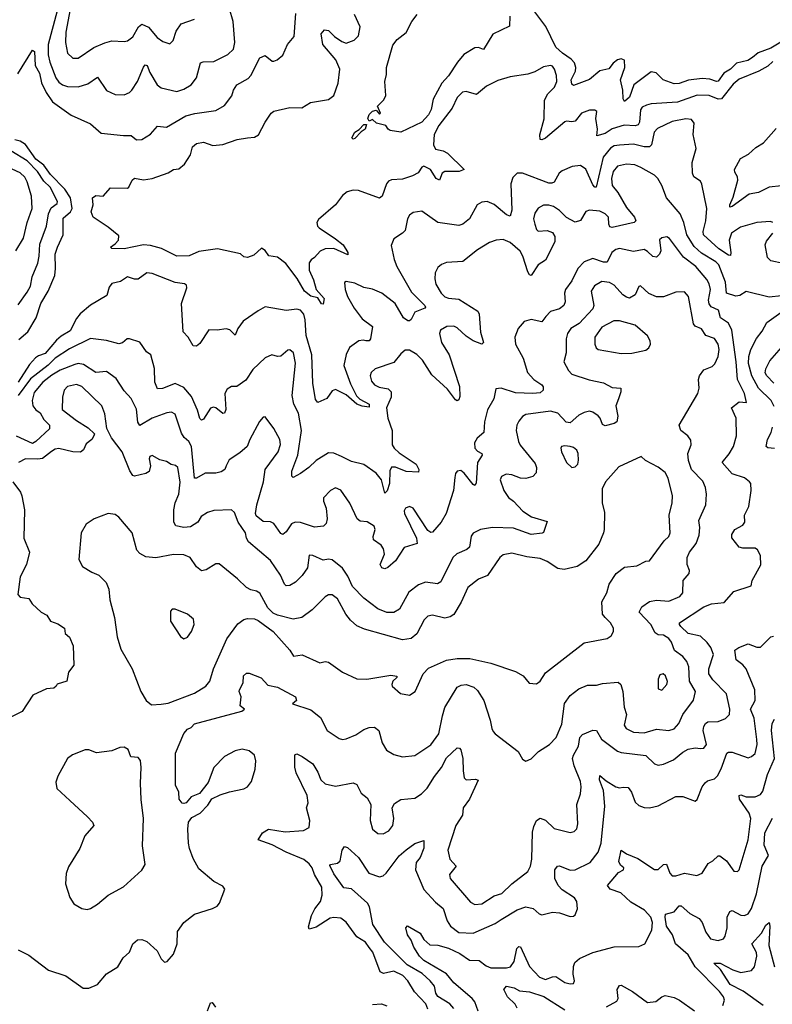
# Model space of a CAD drawing. Extents: x 1771496 to 1971148, y 471553 to 643630.
# Tile 331 of 656: x 1828773 to 1833043, y 572102 to 577685. Entities that reach past the tile are written whole.
import ezdxf

# ---------------------------------------------------------------- set-up
doc = ezdxf.new("R2010")
doc.units = 0

msp = doc.modelspace()

# ---------------------------------------------------------------- linework, layer by layer
at = {"layer": '0CON10XD'}
for points in [[(1828762.7, 577377.3), (1828845, 577512.5), (1828857.1, 577505), (1828861.1, 577425), (1828885, 577381.2), (1828896.7, 577326.7), (1828922.9, 577272.9), (1828959.1, 577219.1), (1829065, 577143.8), (1829175, 577095.6), (1829235, 577042), (1829362, 577028), (1829405, 577029.2), (1829435, 577003.3), (1829465, 577005.6), (1829515, 577035.6), (1829555, 577082), (1829605, 577076.5), (1829715, 577139.1), (1829766.1, 577153.9), (1829885, 577170), (1829935, 577199.2), (1829976.4, 577253.6), (1829986, 577285), (1830004.3, 577315), (1830068.1, 577351.9), (1830085, 577369.2), (1830135, 577468), (1830165, 577482), (1830205, 577449.2), (1830215, 577449.2), (1830233.2, 577456.8), (1830265.5, 577484.5), (1830292.5, 577545), (1830330.3, 577589.7), (1830339.1, 577720.9)], [(1828985.7, 577735), (1828935.2, 577544.8), (1828934.5, 577485), (1828943.3, 577445), (1828978.4, 577355), (1828995, 577330.8), (1829015, 577316.7), (1829045, 577307.2), (1829105, 577304.6), (1829159.4, 577320.6), (1829215, 577359.4), (1829265, 577283.1), (1829315, 577260.6), (1829365, 577258.9), (1829395, 577271.5), (1829409.5, 577285), (1829442, 577335), (1829475, 577415.8), (1829485, 577428.6), (1829495.3, 577425.3), (1829512, 577385), (1829553.3, 577315), (1829575, 577298.1), (1829665, 577278.2), (1829705, 577291.2), (1829745, 577316.5), (1829775.5, 577355), (1829798.7, 577441.3), (1829813.3, 577446.7), (1829875, 577447.3), (1829953.1, 577486.9), (1829985, 577518.8), (1829993.3, 577555), (1829983.5, 577675), (1829962.9, 577747.1)], [(1829059.2, 577745), (1829035.3, 577615), (1829033.3, 577555), (1829044.5, 577495), (1829075, 577466.7), (1829105, 577467.5), (1829193.4, 577526.6), (1829255, 577554.6), (1829295, 577564.6), (1829365, 577560.6), (1829385, 577565.6), (1829415, 577587.5), (1829447.1, 577645), (1829465, 577660), (1829503.3, 577643.3), (1829552.5, 577585), (1829585, 577561.9), (1829625, 577548), (1829643.2, 577566.8), (1829660.2, 577619.8), (1829688.3, 577661.7), (1829765, 577687.5)], [(1833091.8, 577558.2), (1833035, 577523.4), (1832962.5, 577497.5), (1832929.7, 577470.3), (1832903, 577453), (1832840.4, 577439.6), (1832805, 577404.1), (1832768.5, 577381.5), (1832735, 577337.1), (1832725.2, 577334.8), (1832688.6, 577348.6), (1832645, 577351.2), (1832566.8, 577343.2), (1832515, 577324.2), (1832485, 577322.4), (1832424.4, 577345), (1832384.6, 577384.6), (1832355, 577389.5), (1832256.2, 577315), (1832231.8, 577245), (1832205, 577220.8), (1832196.4, 577236.4), (1832194.2, 577285), (1832181.3, 577345), (1832206.4, 577415), (1832204, 577455), (1832185, 577463.1), (1832165, 577456.7), (1832140.7, 577439.3), (1832115, 577406.5), (1832065, 577394.6), (1832005, 577346.2), (1831915, 577311.9), (1831905, 577320), (1831900.6, 577345), (1831926.6, 577393.4), (1831928.5, 577415), (1831920, 577440), (1831901.4, 577461.4), (1831852.1, 577495), (1831815, 577529.6), (1831757, 577647), (1831695, 577730)], [(1833045, 577447.5), (1833018.1, 577421.9), (1832966.6, 577393.4), (1832855, 577348.5), (1832820.8, 577319.2), (1832754.2, 577235.8), (1832735, 577234.7), (1832685, 577255.3), (1832616.9, 577256.9), (1832505, 577217.1), (1832355, 577207.7), (1832328.8, 577201.2), (1832305, 577188.5), (1832295.8, 577174.2), (1832289.8, 577105), (1832281.7, 577088.3), (1832265, 577083.3), (1832202.2, 577087.8), (1832135, 577066.3), (1832095, 577040.6), (1832047.5, 577027.5), (1832050.3, 577065), (1832042.1, 577125), (1832046.9, 577165), (1832035, 577172.9), (1832005, 577172.5), (1831960, 577155), (1831925, 577110.6), (1831905, 577106.5), (1831875, 577110.6), (1831865, 577105.7), (1831755, 577012.9), (1831735, 577004), (1831726.1, 577006.1), (1831723.2, 577033.2), (1831747.6, 577122.4), (1831750.4, 577229.6), (1831770, 577265), (1831807.3, 577302.7), (1831820.3, 577335), (1831818.3, 577368.3), (1831807.1, 577405), (1831795, 577422.5), (1831785, 577425.6), (1831745, 577418.1), (1831695, 577390), (1831655, 577375.7), (1831555, 577360.5), (1831485, 577340), (1831421.9, 577308.1), (1831365, 577260.6), (1831305, 577277.7), (1831285, 577274.5), (1831255, 577243.3), (1831225.7, 577184.3), (1831150.8, 577085), (1831123.9, 577035), (1831119.7, 576975), (1831131.9, 576951.9), (1831175, 576941.8), (1831199, 576929), (1831293.8, 576835), (1831265.7, 576824.3), (1831185, 576824.6), (1831170.4, 576815), (1831155, 576775.7), (1831135, 576785.6), (1831104.4, 576835), (1831065, 576854.3), (1831055, 576849.2), (1831032.7, 576817.3), (1831000.9, 576799.1), (1830945, 576780.8), (1830883.1, 576776.9), (1830865, 576769.4), (1830853.5, 576755), (1830830, 576685), (1830815, 576672.5), (1830695.9, 576715.9), (1830665, 576718), (1830631.2, 576708.8), (1830605, 576687.5), (1830565, 576635.4), (1830467.9, 576552.1), (1830459.2, 576535), (1830462.5, 576515), (1830471.2, 576505), (1830565, 576442.3), (1830607.9, 576407.9), (1830634, 576365), (1830635, 576351.2), (1830555, 576386.9), (1830505, 576386.5), (1830478, 576372), (1830445, 576335.8), (1830425.8, 576324.2), (1830414.3, 576305.7), (1830415.6, 576265), (1830439.8, 576209.8), (1830454.4, 576155), (1830499.6, 576105), (1830495, 576072.5), (1830485, 576073.3), (1830465, 576108), (1830425, 576116.9), (1830389.1, 576145), (1830346.7, 576216.7), (1830282.4, 576302.4), (1830235, 576339.4), (1830185.6, 576345.6), (1830165, 576376.2), (1830145, 576390), (1830100.5, 576349.5), (1830065, 576336), (1830045, 576341.2), (1830025, 576357.8), (1829895, 576385.3), (1829789.5, 576370.5), (1829735, 576345.6), (1829664.4, 576344.4), (1829577, 576387), (1829515, 576405.6), (1829475, 576407.8), (1829365, 576386), (1829295, 576387.5), (1829287.5, 576395), (1829315, 576413.3), (1829333.3, 576435), (1829335, 576460), (1829275, 576508.8), (1829188.8, 576565), (1829177.5, 576595), (1829190, 576635), (1829186.7, 576675), (1829205, 576687.5), (1829246.1, 576683.9), (1829287.5, 576732.5), (1829385, 576730), (1829392.5, 576735), (1829410, 576775), (1829424.2, 576785.8), (1829475, 576777.5), (1829524.4, 576785.6), (1829615, 576816), (1829645, 576835.7), (1829675, 576840), (1829708, 576865), (1829741.7, 576918.3), (1829753.3, 576965), (1829776.8, 576983.2), (1829815, 576991.4), (1829868.8, 576971.2), (1829925, 576978.1), (1830006.6, 577006.6), (1830064.5, 577015.5), (1830105, 577019.2), (1830128, 577032), (1830164.6, 577105), (1830198.6, 577155), (1830215, 577167.1), (1830305, 577187.1), (1830373.7, 577186.3), (1830423.6, 577216.4), (1830525, 577232.3), (1830555.5, 577255), (1830579.6, 577325), (1830589.6, 577405), (1830567.1, 577457.1), (1830492.1, 577545), (1830482.9, 577605), (1830502.3, 577627.7), (1830523.9, 577623.9), (1830559.2, 577589.2), (1830600.6, 577560.6), (1830625, 577551.5), (1830670.5, 577569.5), (1830695, 577594.3), (1830704.5, 577645), (1830672.5, 577715)], [(1831553.2, 577705), (1831552.1, 577647.9), (1831457.4, 577602.6), (1831405, 577516), (1831375, 577527.3), (1831355, 577526.5), (1831292.3, 577487.7), (1831255.8, 577444.2), (1831205, 577367.1), (1831167.5, 577325), (1831118.1, 577235), (1831107.8, 577175), (1831092.9, 577145), (1831055, 577104.4), (1830975, 577066), (1830935, 577046.7), (1830875, 577057.5), (1830863.6, 577063.6), (1830850, 577085), (1830797.5, 577097.5), (1830775, 577120), (1830755, 577110), (1830747.5, 577125), (1830755, 577147.5), (1830775, 577166.2), (1830795, 577172.5), (1830815, 577150), (1830820, 577155), (1830802.5, 577195), (1830839.3, 577230.7), (1830850, 577255), (1830843.8, 577335), (1830853.8, 577375), (1830854, 577415), (1830888.9, 577541.1), (1830915, 577572), (1830965, 577613.3), (1830998, 577675), (1831028, 577715)], [(1833045.5, 576535.5), (1833031.7, 576541.7), (1832955, 576534.6), (1832861.5, 576508.5), (1832811.9, 576475), (1832798.8, 576435), (1832808.3, 576365), (1832805, 576348.6), (1832795, 576349.2), (1832739.1, 576385), (1832652.8, 576465), (1832650.9, 576485), (1832666.2, 576543.8), (1832670.8, 576615), (1832643, 576753), (1832635, 576768.8), (1832596.7, 576795), (1832589.2, 576815), (1832587.8, 576875), (1832611.1, 576955), (1832593.3, 577035), (1832598.9, 577098.9), (1832585, 577119.2), (1832553, 577123), (1832475, 577107), (1832391.1, 577068.9), (1832372.5, 577047.5), (1832358.2, 576975), (1832345.2, 576964.8), (1832315, 576964.7), (1832255, 576979.6), (1832175, 576974.1), (1832145, 576969.1), (1832125, 576957.3), (1832082.6, 576905), (1832044.2, 576735.8), (1832035, 576735.6), (1832025, 576748.2), (1831985, 576837.3), (1831955, 576858.1), (1831906.4, 576853.6), (1831851.4, 576828.6), (1831834.3, 576815), (1831805, 576764.2), (1831792.6, 576757.4), (1831775, 576757.3), (1831625, 576815.6), (1831595, 576814), (1831570.3, 576789.7), (1831558.9, 576755), (1831564.5, 576605), (1831555, 576572), (1831535, 576579.5), (1831465, 576637.5), (1831425, 576654.4), (1831395, 576650.6), (1831367.5, 576635), (1831324.2, 576555), (1831286, 576525), (1831265, 576518.1), (1831145, 576535.8), (1831055, 576599.2), (1831005, 576591.4), (1830985, 576575.8), (1830973.3, 576555), (1830959.4, 576490.6), (1830945, 576474.3), (1830895, 576442), (1830880, 576405), (1830896.5, 576325), (1830912.7, 576285), (1830995, 576140.5), (1831072, 576065), (1831075.8, 576055), (1831071.2, 576048.8), (1831015, 576026.7), (1830994.2, 575985), (1830985, 575977.1), (1830975, 575977.8), (1830951.1, 575995), (1830903.3, 576075), (1830827.3, 576135), (1830775, 576157), (1830725, 576166.7), (1830675, 576191.5), (1830625, 576200), (1830616, 576194), (1830619.5, 576155), (1830632.7, 576115), (1830669.8, 576049.8), (1830715, 575989.2), (1830774.2, 575945), (1830762.3, 575875), (1830755, 575864.5), (1830736.6, 575863.4), (1830721.7, 575868.3), (1830697.5, 575865), (1830643.6, 575826.4), (1830625, 575787.5), (1830611.8, 575725), (1830649.7, 575619.7), (1830683, 575553), (1830703.2, 575533.2), (1830755, 575505.6), (1830755, 575488.8), (1830715, 575493.5), (1830685, 575504.3), (1830625, 575557.9), (1830565, 575587.5), (1830545, 575580.8), (1830515, 575537.1), (1830465, 575514), (1830451.9, 575531.9), (1830435.3, 575625), (1830430.2, 575785), (1830398.4, 575895), (1830392.6, 575982.6), (1830384.8, 576014.8), (1830365, 576037.5), (1830345, 576044.4), (1830285, 576035.6), (1830165, 576056.9), (1830126, 576035), (1830040, 575975), (1830010.9, 575935), (1829995, 575896.7), (1829965, 575925.7), (1829945, 575932.9), (1829894, 575924), (1829845, 575926.7), (1829795, 575848.8), (1829775, 575833.8), (1829756.1, 575836.1), (1829728.6, 575885), (1829700, 575915), (1829691.1, 576075), (1829720.6, 576165), (1829720, 576180), (1829707.8, 576187.8), (1829654.7, 576194.7), (1829525, 576246.7), (1829495, 576250), (1829445, 576214.4), (1829425, 576214.4), (1829385, 576227.1), (1829345, 576200), (1829295, 576189.2), (1829281.2, 576168.8), (1829268.1, 576121.9), (1829175, 576067.3), (1829115, 576017.2), (1829095, 575991.2), (1829058.7, 575921.3), (1829008.8, 575891.2), (1828982.3, 575867.7), (1828917.9, 575792.1), (1828880, 575780), (1828862.3, 575767.7), (1828829.4, 575730.6), (1828765, 575630)], [(1830665, 577007.5), (1830657.5, 577015), (1830675, 577047.5), (1830698.3, 577061.7), (1830725, 577090), (1830740, 577090), (1830732.5, 577065), (1830710, 577050), (1830675, 577011.2), (1830665, 577007.5)], [(1833095, 576743.3), (1833024.6, 576735.4), (1832965, 576704.5), (1832912, 576695), (1832815, 576625.6), (1832802.1, 576622.1), (1832800.9, 576635), (1832821.5, 576678.5), (1832846.2, 576775), (1832845.5, 576795), (1832829.8, 576819.8), (1832827.5, 576835), (1832861.5, 576898.5), (1832907.1, 576922.9), (1832949, 576961), (1832992.3, 576987.7), (1833065, 577067.8)], [(1828768.6, 575871.4), (1828819.4, 575915), (1828866.7, 575995), (1828893.3, 576075), (1828934.6, 576145), (1828972.1, 576235), (1828976.7, 576275), (1828973.8, 576355), (1828986.7, 576395), (1829018.6, 576465), (1829020.1, 576559.9), (1829060.8, 576595), (1829071, 576615), (1829060.8, 576675), (1829029.6, 576725), (1828947.8, 576807.8), (1828909.8, 576859.8), (1828864.2, 576895), (1828805, 576977.6), (1828775, 576997), (1828745, 577004.8)], [(1828765, 576068.5), (1828815, 576139.5), (1828833.6, 576175), (1828843.5, 576226.5), (1828875, 576304), (1828883.9, 576343.9), (1828888, 576412), (1828924.1, 576515), (1828935.8, 576584.2), (1828951, 576619), (1828985, 576643.8), (1828987.7, 576655), (1828945, 576735.3), (1828909, 576769), (1828873.4, 576825), (1828815, 576883.9), (1828722.4, 576942.4)], [(1828751.6, 576375), (1828794.4, 576445.6), (1828815.6, 576535), (1828843.9, 576615), (1828839.5, 576685), (1828815.9, 576765.9), (1828802.1, 576792.1), (1828775, 576817), (1828705, 576849.4)], [(1833095, 576119.2), (1833025, 576111.9), (1832895, 576143.3), (1832858.3, 576121.7), (1832835, 576117.7), (1832783.3, 576135), (1832777.1, 576197.1), (1832738.9, 576295), (1832721.8, 576311.8), (1832641.1, 576361.1), (1832599.4, 576399.4), (1832557.6, 576465), (1832541.2, 576535), (1832520.4, 576585), (1832442.5, 576675), (1832416.2, 576745), (1832393.8, 576783.8), (1832375, 576802.9), (1832296.5, 576846.5), (1832262.3, 576862.3), (1832215, 576865.3), (1832165, 576855.3), (1832140.6, 576825), (1832129.8, 576785), (1832135, 576745.7), (1832166, 576705), (1832215, 576620), (1832260.4, 576565), (1832268.9, 576545), (1832258.8, 576535), (1832135, 576507.3), (1832120.4, 576510.4), (1832115.4, 576525)], [(1832115.4, 576525), (1832112.5, 576565), (1832095, 576583.5), (1832065, 576599.5), (1832005.8, 576604.2), (1831985, 576598), (1831953.6, 576546.4), (1831925, 576537.8), (1831875, 576564.4), (1831835, 576603.9), (1831801.1, 576625), (1831775, 576633.6), (1831745, 576633.1), (1831715, 576616.4), (1831695, 576588.1), (1831688.4, 576555), (1831694.8, 576524.8), (1831705.4, 576495.4), (1831715, 576486.9), (1831765, 576490), (1831795, 576477.5), (1831808.9, 576455), (1831809.5, 576425), (1831755, 576320.8), (1831714, 576296), (1831675, 576234.2), (1831665, 576237.5), (1831655, 576256), (1831626.8, 576345), (1831611.7, 576371.7), (1831555, 576421.4), (1831515, 576438.9), (1831475.2, 576434.8), (1831438.4, 576421.6), (1831370.5, 576379.5), (1831286.1, 576313.9), (1831195, 576308.6), (1831166.7, 576296.7), (1831145, 576280), (1831130.2, 576249.8), (1831127.3, 576215), (1831134.6, 576185), (1831163.1, 576135), (1831185, 576114.2), (1831205, 576106.5), (1831265, 576100.4), (1831372.1, 576032.1), (1831380, 576015), (1831387, 575913), (1831404.2, 575855), (1831394.1, 575845.9), (1831345, 575864.7), (1831305, 575890.8), (1831255, 575937.3), (1831235, 575947), (1831196.2, 575945), (1831160, 575925), (1831154.6, 575905), (1831165.9, 575855), (1831209.8, 575785), (1831268.8, 575605), (1831270.7, 575549.3), (1831265, 575530), (1831255.7, 575524.3), (1831245, 575530), (1831200, 575590), (1831110.9, 575670.9), (1831058.6, 575755), (1831025, 575786.9), (1830985, 575812.1), (1830959.1, 575810.9), (1830935, 575790.8), (1830895, 575740.5), (1830789.2, 575705), (1830766.9, 575685), (1830760.5, 575665), (1830768.1, 575635), (1830785.4, 575615.4), (1830812.3, 575602.3), (1830862.4, 575592.4), (1830880, 575575), (1830880.9, 575545), (1830854, 575485), (1830861.1, 575425), (1830885.2, 575355), (1830885.8, 575275), (1830896.5, 575255), (1830925, 575228.4), (1831023.1, 575165), (1831037.5, 575135), (1831035, 575120), (1830965, 575122.9), (1830905, 575147.3), (1830882.7, 575147.3), (1830873.3, 575126.7), (1830870, 575055), (1830857.3, 575012.7), (1830845, 575001.2), (1830824.7, 575075), (1830795, 575114.5), (1830725, 575162.5), (1830655, 575180), (1830597.7, 575207.7), (1830555, 575227.3), (1830525, 575228.9), (1830455, 575185.6), (1830413.3, 575145), (1830365, 575111.8), (1830325, 575088.8), (1830316, 575096), (1830317.3, 575125), (1830351.5, 575215), (1830371.9, 575355), (1830354.6, 575454.6), (1830328.2, 575505), (1830318.2, 575555), (1830337.9, 575737.9), (1830325.4, 575795.4), (1830305, 575814), (1830295, 575812), (1830255, 575778), (1830235, 575775.8), (1830204.1, 575784.1), (1830165, 575768.6), (1830095, 575701.4), (1830055, 575640.5), (1830005, 575605.6), (1829975, 575605.7), (1829950.3, 575589.7), (1829937.5, 575565), (1829943.1, 575475), (1829935, 575453.8), (1829925, 575452), (1829886.2, 575483.8), (1829872.7, 575487.3), (1829855, 575481.4), (1829815, 575420), (1829805, 575414), (1829795, 575424), (1829781.7, 575471.7), (1829747.7, 575547.7), (1829705, 575599.5), (1829655, 575621.5), (1829582.9, 575592.9), (1829555, 575592), (1829539.1, 575629.1), (1829536.9, 575706.9), (1829516, 575785), (1829492.1, 575802.1), (1829455, 575856.2), (1829395, 575876.2), (1829383.3, 575875), (1829356.8, 575853.2), (1829335, 575847.5), (1829265, 575865.6), (1829175, 575876.7), (1829055, 575818.7), (1828975, 575765.2), (1828935, 575725.6), (1828835, 575648.1), (1828764.8, 575555)], [(1831225, 573527.9), (1831255, 573555.6), (1831268, 573555), (1831275.6, 573545), (1831287.3, 573495), (1831287.9, 573425), (1831295, 573386.2), (1831305, 573374.2), (1831359.2, 573379.2), (1831373, 573373), (1831324.5, 573265), (1831288.6, 573215), (1831284.4, 573175), (1831246.7, 573115), (1831202.1, 572975), (1831213.8, 572925), (1831248.6, 572885), (1831212, 572838), (1831214.4, 572815), (1831330.1, 572680.1), (1831355, 572667.7), (1831395, 572671.6), (1831465, 572716), (1831509, 572731), (1831565, 572784.6), (1831655, 572854.4), (1831670.4, 572885), (1831678, 572925), (1831682.6, 573077.4), (1831689.1, 573110.9), (1831704.5, 573145), (1831725, 573156.5), (1831755.4, 573145.4), (1831805, 573098.9), (1831895, 573076.9), (1831918.3, 573081.7), (1831933.1, 573096.9), (1831939.1, 573125), (1831934.5, 573235), (1831955.3, 573294.7), (1831959.1, 573335), (1831954.8, 573365), (1831918.6, 573455), (1831908.9, 573495), (1831913.9, 573515), (1831943.4, 573565), (1831950.4, 573615), (1831965, 573631.1), (1832025, 573656.5), (1832044.5, 573654.5), (1832074.4, 573604.4), (1832165, 573536.8), (1832185, 573529.7), (1832325, 573513.3), (1832375, 573465.6), (1832395, 573457.5), (1832425, 573463.2), (1832482.6, 573487.4), (1832535, 573531.8), (1832565, 573547.9), (1832605, 573555.6), (1832635, 573553.1), (1832655, 573554.3), (1832669.4, 573575), (1832651.2, 573655), (1832653.4, 573676.6), (1832663.1, 573695), (1832676.4, 573703.6), (1832735, 573704.7), (1832777.4, 573722.6), (1832799.5, 573745), (1832802.1, 573775), (1832781.9, 573861.9), (1832705, 573941.5), (1832683.4, 573975), (1832682.7, 574005), (1832708.7, 574085), (1832694.6, 574125), (1832673.9, 574153.9), (1832635, 574189.6), (1832565, 574203.8), (1832522.9, 574245), (1832515.5, 574255), (1832516.7, 574265), (1832655, 574355.4), (1832697.1, 574372.9), (1832768.9, 574381.1), (1832825, 574442.9), (1832923.3, 574475), (1832928, 574505), (1832976.8, 574593.2), (1832975.5, 574644.5), (1832968.8, 574661.2), (1832959.1, 574679.1), (1832945, 574688.5), (1832875, 574688.5), (1832855, 574693.6), (1832813.5, 574746.5), (1832813.5, 574765), (1832830, 574795), (1832875, 574819.5), (1832886.5, 574835), (1832884.3, 574875), (1832910, 574925), (1832921.9, 575015), (1832920, 575055), (1832913.3, 575065), (1832885, 575087.5), (1832815, 575109.1), (1832758.1, 575175), (1832797.1, 575222.9), (1832821.8, 575265), (1832839.1, 575325), (1832837.9, 575425), (1832812, 575485), (1832855, 575517.5), (1832895.7, 575515), (1832885, 575566.2), (1832844.8, 575644.8), (1832837.9, 575745), (1832812.2, 575925), (1832793.6, 575963.6), (1832748.8, 575995), (1832737.3, 576037.3), (1832696.5, 576056.5), (1832683.5, 576073.5), (1832680, 576095), (1832691.7, 576155), (1832685, 576187.5), (1832672.1, 576212.1), (1832609.6, 576285), (1832538.5, 576338.5), (1832460, 576445), (1832445, 576454.3), (1832415, 576448.1), (1832402.5, 576437.5), (1832409.6, 576375), (1832403.1, 576355), (1832385, 576339.4), (1832365, 576342.2), (1832335, 576371.5), (1832315, 576381.5), (1832255, 576371.5), (1832175, 576387.9), (1832155, 576382.7), (1832131.8, 576365), (1832105, 576310.5), (1832085, 576310.3), (1832025, 576331.5), (1831975, 576312.2), (1831938.5, 576275), (1831905.5, 576205), (1831869.5, 576155), (1831864.5, 576135), (1831866.7, 576085), (1831860.6, 576065), (1831835, 576045.5), (1831785, 576030.9), (1831758.2, 576001.8), (1831735, 575971.9), (1831674.5, 575985.5), (1831635, 575973.1), (1831601.5, 575935), (1831581.5, 575885), (1831586.4, 575845), (1831629.5, 575765), (1831654.1, 575684.1), (1831690.5, 575645), (1831735, 575614.5), (1831742.9, 575602.9), (1831742.7, 575585), (1831725, 575568.8), (1831684.7, 575565.3), (1831585, 575568.8), (1831505, 575595.5), (1831475, 575591.2), (1831462.2, 575535), (1831427.4, 575472.6), (1831409.1, 575405), (1831406.7, 575345), (1831368.7, 575311.3), (1831352.7, 575285), (1831355.5, 575255), (1831369.3, 575239.3), (1831395.3, 575225.3), (1831396.7, 575216.7), (1831370.3, 575175), (1831362.9, 575057.1), (1831355, 575043.3), (1831345, 575048.8), (1831295, 575114), (1831275, 575128), (1831254.3, 575125.7), (1831245, 575112.5), (1831240.9, 575089.1), (1831233.5, 575015), (1831192.7, 574885), (1831163.8, 574835), (1831115, 574779.4), (1831105, 574777.1), (1831088.2, 574788.2), (1831005, 574916), (1830985, 574924.2), (1830962, 574915), (1830955, 574900), (1830956.2, 574885), (1831023.5, 574745), (1831027.1, 574715), (1830955, 574691.5), (1830905, 574617.5), (1830861.9, 574578.1), (1830845, 574571.1), (1830827.2, 574577.2), (1830817.8, 574595), (1830842.1, 574655), (1830837.3, 574685), (1830824.4, 574705), (1830780.6, 574735), (1830778.2, 574755), (1830789.2, 574795), (1830783.8, 574813.8), (1830745, 574836.9), (1830705, 574842.2), (1830686.9, 574855), (1830645, 574944.3), (1830595, 575017.1), (1830565, 575030.6), (1830535.4, 575014.6), (1830497, 574973), (1830497.1, 574955), (1830512.2, 574915), (1830517.5, 574855), (1830512.4, 574827.6), (1830496.2, 574813.8), (1830445, 574807.5), (1830365, 574833.1), (1830335, 574835.6), (1830315, 574825.8), (1830285, 574780.8), (1830265, 574765.8), (1830255, 574770.8), (1830215, 574828.9), (1830195, 574838.1), (1830155, 574840.5), (1830115, 574870.9), (1830110, 574885), (1830117.6, 574935), (1830156.6, 575065), (1830165.3, 575134.7), (1830239.2, 575235), (1830253.1, 575276.9), (1830249.2, 575305), (1830215, 575367.5), (1830165, 575432.5), (1830155, 575431.4), (1830132.8, 575407.2), (1830077.9, 575305), (1830063.8, 575265), (1830021.2, 575228.8), (1829960.4, 575189.6), (1829944.5, 575155.5), (1829936, 575135), (1829915, 575121.9), (1829885, 575114.4), (1829825, 575113.1), (1829775, 575084.4), (1829765, 575086.2), (1829747.5, 575265), (1829732.7, 575292.7), (1829706.6, 575316.6), (1829691.2, 575341.2), (1829655, 575448.8), (1829635, 575460), (1829606.7, 575455), (1829525, 575424.7), (1829455, 575384.4), (1829442.9, 575402.9), (1829435, 575476.2), (1829405, 575537.1), (1829365, 575580), (1829320.4, 575650.4), (1829265, 575690.7), (1829205, 575685.4), (1829135, 575730.8), (1829105, 575735.3), (1829085, 575730.6), (1829003.1, 575696.9), (1828955, 575669.1), (1828905, 575629), (1828855, 575570.9), (1828843.4, 575526.6), (1828847.9, 575495), (1828865, 575472.1), (1828888.2, 575455), (1828908.9, 575418.9), (1828941.1, 575385), (1828942.1, 575365), (1828865, 575293.8), (1828845, 575282.7), (1828755, 575323.9)], [(1833105, 576301.9), (1833035, 576317.1), (1833016.3, 576336.3), (1833002.4, 576407.6), (1833010.2, 576429.8), (1833046.5, 576475)], [(1829133.2, 572193.2), (1829165, 572194), (1829215, 572213.8), (1829266.1, 572273.9), (1829328.8, 572315), (1829360, 572365), (1829395, 572397.5), (1829413.8, 572445), (1829441.7, 572468.3), (1829465, 572469.2), (1829495, 572458), (1829553.3, 572405), (1829575, 572360), (1829595, 572340), (1829610, 572345), (1829645, 572386.7), (1829667.1, 572445), (1829668.1, 572515), (1829704.7, 572565.3), (1829765, 572612.2), (1829867.5, 572645), (1829892.3, 572657.7), (1829906.7, 572675), (1829936.7, 572755), (1829925, 572771.2), (1829875, 572797.5), (1829789.7, 572869.7), (1829757.9, 572927.9), (1829735.8, 572985), (1829730.6, 573015), (1829726, 573095), (1829730, 573135), (1829749.2, 573160.8), (1829796.2, 573185), (1829839.5, 573230.5), (1829863.6, 573266.4), (1829910.5, 573289.5), (1829962.5, 573307.5), (1830045, 573324.4), (1830064.4, 573335.6), (1830088, 573365), (1830109.4, 573435), (1830112.7, 573482.7), (1830105.8, 573515), (1830075, 573540), (1830035, 573548.1), (1829995, 573538.8), (1829935, 573506.2), (1829874, 573445), (1829841.2, 573358.8), (1829793, 573297), (1829745, 573277.5), (1829716.7, 573245), (1829705, 573240), (1829695, 573243.3), (1829678, 573265), (1829676, 573305), (1829656.2, 573345), (1829656, 573525), (1829703.4, 573636.6), (1829725, 573661.2), (1829745, 573671.2), (1829765, 573691.4), (1830032.5, 573765), (1830047.5, 573775), (1830024, 573794), (1830029.7, 573845), (1830017.5, 573875), (1830019.2, 573885), (1830040.4, 573925), (1830043.5, 573965), (1830060.2, 573979.8), (1830075, 573980.5), (1830143.1, 573953.1), (1830180.7, 573910.7), (1830235, 573900.6), (1830336.7, 573845), (1830342.5, 573825), (1830320, 573805), (1830425, 573772), (1830478.8, 573728.8), (1830516.7, 573655), (1830585, 573609.2), (1830605, 573603.1), (1830625, 573606.9), (1830679.3, 573630.7), (1830725, 573660.6), (1830755, 573671.4), (1830785, 573672.5), (1830810, 573655), (1830828.9, 573585), (1830853.1, 573543.1), (1830895, 573517.8), (1830945, 573504.4), (1831015, 573511.9), (1831105, 573573.1), (1831150.5, 573635), (1831171.7, 573738.3), (1831185.4, 573785), (1831255, 573900.6), (1831278.1, 573911.9), (1831305, 573914.6), (1831349.6, 573899.6), (1831370.7, 573880.7), (1831406.7, 573825), (1831442.7, 573712.7), (1831450.8, 573665), (1831459.7, 573649.7), (1831471.2, 573635), (1831600, 573535), (1831625, 573492.5), (1831645, 573480), (1831675, 573493.3), (1831715.4, 573534.6), (1831778.6, 573575), (1831815.8, 573614.2), (1831849.1, 573690.9), (1831863.3, 573806.7), (1831895, 573852.5), (1831945, 573891.1), (1831995, 573910.6), (1832045, 573910.9), (1832078.9, 573921.1), (1832168.2, 573928.2), (1832182.9, 573915), (1832195.4, 573875.4), (1832202.5, 573787.5), (1832214.6, 573745), (1832202.5, 573685), (1832213.3, 573665), (1832255, 573645.4), (1832315, 573640.3), (1832385, 573661.3), (1832455, 573654.6), (1832485, 573663.8), (1832513.2, 573695), (1832535, 573745.5), (1832595, 573826.9), (1832606.8, 573875), (1832573.4, 573935), (1832569.7, 574015), (1832558.5, 574045), (1832534.3, 574074.3), (1832488.4, 574108.4), (1832470.6, 574155), (1832455, 574175.4), (1832425, 574194.6), (1832395, 574197.3), (1832377.4, 574207.4), (1832352.9, 574255), (1832288.2, 574325), (1832302.5, 574355), (1832345, 574385.3), (1832385, 574393.4), (1832455, 574388.2), (1832517.8, 574415), (1832535.5, 574435.5), (1832536.9, 574505), (1832571.4, 574545), (1832572.2, 574562.2), (1832560, 574595), (1832559.5, 574635), (1832572.7, 574665), (1832610, 574715), (1832627.2, 574762.8), (1832631.8, 574805), (1832625.4, 574845), (1832666.4, 574935), (1832670, 574995), (1832663.3, 575033.3), (1832647.7, 575067.7), (1832584.4, 575134.4), (1832566.7, 575185), (1832563.1, 575225), (1832583.1, 575275), (1832580.9, 575300.9), (1832562.9, 575325), (1832523.1, 575355), (1832514.6, 575385.4), (1832620.8, 575565), (1832628, 575595), (1832623.9, 575645), (1832630.4, 575665), (1832655, 575698.9), (1832700.8, 575719.2), (1832716.1, 575733.9), (1832735.5, 575775), (1832741.8, 575815), (1832735.3, 575845), (1832715, 575877.3), (1832665, 575894.3), (1832641.4, 575931.4), (1832605, 575948.1), (1832595, 575960), (1832568.1, 576115), (1832545, 576141.2), (1832495, 576139.2), (1832425.5, 576114.5), (1832385.6, 576114.4), (1832342.3, 576132.3), (1832295, 576176.2), (1832285, 576172.5), (1832264.2, 576125), (1832233.2, 576106.8), (1832215, 576110.9), (1832195, 576125.4), (1832145, 576180.6), (1832119.4, 576195), (1832075, 576201.2), (1832033.5, 576176.5), (1832015.4, 576145), (1832029.6, 576065), (1832023.6, 576046.4), (1831946.7, 575963.3), (1831899.6, 575935), (1831880.2, 575905), (1831873.7, 575875), (1831873, 575797), (1831860, 575745), (1831886.9, 575695), (1831906.2, 575675), (1832002.7, 575642.7), (1832085, 575626.2), (1832135, 575598.9), (1832182.5, 575595), (1832184.2, 575575), (1832169.2, 575535), (1832154.7, 575495), (1832167.2, 575437.2), (1832161.4, 575405), (1832145.5, 575394.5), (1832095, 575381.9), (1832078.9, 575388.9), (1832066.4, 575425), (1832055, 575438.9), (1832025, 575460), (1832005, 575464.4), (1831975, 575458.5), (1831945, 575442.2), (1831895, 575398.5), (1831873.7, 575403.7), (1831825, 575454.6), (1831785, 575466.1), (1831645, 575447.1), (1831625, 575434.2), (1831605, 575409.2), (1831593.1, 575385), (1831590, 575355), (1831603.1, 575293.1), (1831612.8, 575272.8), (1831697.8, 575167.8), (1831705.4, 575145), (1831702.7, 575115), (1831684.4, 575095), (1831645, 575082.9), (1831615, 575085.2), (1831565, 575104), (1831532.2, 575107.8), (1831505.5, 575094.5), (1831498.2, 575075), (1831520, 575015), (1831545.4, 574975.4), (1831575, 574955.4), (1831627.9, 574897.9), (1831675.8, 574865.8), (1831765, 574840), (1831745, 574777.5), (1831736.9, 574773.1), (1831675, 574766.4), (1831575, 574802.1), (1831455, 574805.7), (1831386.6, 574793.4), (1831345.6, 574774.4), (1831333.6, 574756.4), (1831324.4, 574695), (1831308.9, 574681.1), (1831253.2, 574656.8), (1831229.5, 574635), (1831162.8, 574497.2), (1831143.6, 574486.4), (1831075, 574496.2), (1831035, 574480), (1830981.2, 574438.8), (1830927, 574343), (1830895, 574323.6), (1830855, 574322.9), (1830805, 574344.5), (1830725.4, 574405.4), (1830660.5, 574470.5), (1830635, 574529.4), (1830604.2, 574574.2), (1830545, 574622.9), (1830525, 574625.6), (1830495, 574619.5), (1830435, 574647.1), (1830415, 574648), (1830405, 574576.2), (1830375, 574532.5), (1830338, 574495), (1830305, 574476.9), (1830285, 574474.2), (1830274.6, 574484.6), (1830252.7, 574535), (1830195, 574617.8), (1830071.5, 574725), (1830060.4, 574745), (1830054.6, 574775), (1830013.1, 574835), (1829990.7, 574890.7), (1829975.4, 574905.4), (1829875, 574902.2), (1829838.9, 574891.1), (1829802.7, 574867.3), (1829784, 574835), (1829741.1, 574808.9), (1829704.6, 574805.4), (1829658.8, 574815), (1829646.7, 574836.7), (1829647.8, 574905), (1829654.6, 574945), (1829675.3, 574995), (1829683.6, 575063.6), (1829669.6, 575145), (1829656.7, 575156.7), (1829632.9, 575162.9), (1829605, 575180), (1829568.8, 575188.8), (1829525, 575214.2), (1829512.1, 575207.9), (1829506.9, 575195), (1829514.6, 575155), (1829507.1, 575122.9), (1829487.7, 575112.3), (1829425, 575097.5), (1829415, 575100), (1829397.4, 575127.4), (1829355, 575234.3), (1829294, 575315), (1829267.3, 575367.3), (1829255, 575450), (1829238.1, 575495), (1829125.5, 575605), (1829095, 575617.2), (1829045, 575605.4), (1829025.4, 575585), (1829015.3, 575545), (1829012.9, 575475), (1829095, 575412.2), (1829161.7, 575371.7), (1829196.4, 575336.4), (1829193.8, 575325), (1829181.2, 575305), (1829149.7, 575280.3), (1829134.5, 575245.5), (1829117.6, 575232.4), (1829075, 575234.3), (1828995, 575253.3), (1828975, 575249.4), (1828953.8, 575236.2), (1828902.9, 575197.1), (1828875, 575192.3), (1828805, 575194.5), (1828766, 575175)], [(1833052.6, 575492.6), (1833035.7, 575525.7), (1832963.4, 575595), (1832927.3, 575665), (1832908.3, 575735), (1832908.9, 575775), (1832920, 575815), (1832952.7, 575877.3), (1832985, 575918.8), (1833011.7, 575968.3), (1833091.4, 576025)], [(1832185, 575791.5), (1832245, 575794.6), (1832325, 575811.5), (1832342.5, 575825), (1832351.4, 575845), (1832350, 575865), (1832335, 575892.5), (1832265, 575952.5), (1832175, 575978.2), (1832142.7, 575977.3), (1832075, 575942.2), (1832035.6, 575885), (1832035.5, 575845), (1832044, 575824), (1832055, 575814.4), (1832185, 575791.5)], [(1833050.8, 575625), (1833011.1, 575665), (1833002, 575682), (1833005.2, 575705), (1833028.8, 575751.2), (1833094.3, 575825.7)], [(1833055, 575253.6), (1833017.6, 575257.6), (1833006.9, 575265), (1833014.7, 575305), (1833036.5, 575345), (1833044.7, 575374.7)], [(1831905, 575146), (1831925, 575148.8), (1831939.2, 575165), (1831943.5, 575186.5), (1831941.5, 575225), (1831933.3, 575245), (1831915, 575259.1), (1831895.7, 575264.3), (1831865, 575269.5), (1831846.7, 575265), (1831842, 575255), (1831846.9, 575235), (1831875, 575174), (1831905, 575146)], [(1829520.9, 573800.9), (1829575, 573804.6), (1829615, 573809.5), (1829765, 573865.6), (1829829.4, 573905), (1829852.2, 573935), (1829872.7, 574005), (1829948.6, 574175), (1830010.3, 574259.7), (1830045, 574283.8), (1830065, 574290), (1830105, 574286.9), (1830125, 574278.6), (1830210.8, 574215), (1830305, 574109.4), (1830325.8, 574075.8), (1830375, 574083.1), (1830475, 574038.1), (1830505, 574045.7), (1830525, 574042.2), (1830605, 573984.3), (1830685, 573946.7), (1830742.5, 573945), (1830877.7, 573967.7), (1830911.7, 573961.7), (1830912.5, 573955), (1830890, 573935), (1830883.3, 573915), (1830886.7, 573905), (1830933.3, 573865), (1830985, 573854), (1831016.2, 573875), (1831061.9, 573975), (1831092.9, 574007.1), (1831195, 574052.4), (1831255, 574063.3), (1831327.2, 574062.8), (1831445, 574036.2), (1831585, 573989.2), (1831628.8, 573965), (1831663, 573923), (1831705, 573918.6), (1831725.7, 573935), (1831755, 573980.8), (1831975, 574152.2), (1832105, 574176.5), (1832127.9, 574192.1), (1832142.2, 574215), (1832141.5, 574235), (1832125.3, 574265.3), (1832094.8, 574294.8), (1832080, 574315), (1832075.6, 574384.4), (1832103.8, 574435), (1832117.5, 574485), (1832157.5, 574545), (1832205, 574581.1), (1832275, 574587.8), (1832325, 574614), (1832345, 574616.7), (1832430, 574730), (1832455.5, 574755), (1832462.3, 574775), (1832457.3, 574875), (1832474.5, 574945), (1832475.5, 574985), (1832451.3, 575085), (1832435, 575117.1), (1832395, 575148.1), (1832322.5, 575185), (1832298, 575208), (1832171.3, 575148.7), (1832096.2, 575065), (1832077.5, 575025), (1832077.5, 574945), (1832091.2, 574891.2), (1832088.1, 574795), (1832085.6, 574775), (1832059.1, 574710.9), (1831985, 574616.9), (1831935.9, 574584.1), (1831862.6, 574567.4), (1831825, 574573.4), (1831765, 574612.4), (1831725, 574629.7), (1831649.2, 574639.2), (1831565, 574659.6), (1831515, 574651.4), (1831496, 574635), (1831427.2, 574532.8), (1831375, 574512.9), (1831315.6, 574465), (1831277.1, 574382.9), (1831235, 574312.2), (1831215, 574298.5), (1831185, 574292.1), (1831115, 574308.2), (1831087.9, 574302.1), (1831068.3, 574281.7), (1831025, 574202.9), (1830994.7, 574175.3), (1830945, 574168.4), (1830728.5, 574228.5), (1830685, 574248.2), (1830649.5, 574279.5), (1830623.2, 574313.2), (1830575, 574401.9), (1830545, 574423.3), (1830525, 574423.1), (1830505, 574412.9), (1830431.7, 574338.3), (1830374, 574296), (1830325, 574286.2), (1830235, 574307.7), (1830210.2, 574320.2), (1830180.7, 574350.7), (1830135, 574432.5), (1830115.5, 574445.5), (1830085, 574451.4), (1830060, 574465), (1830008.6, 574515), (1829905, 574599.2), (1829885, 574599.2), (1829830, 574565), (1829805, 574560.8), (1829775, 574582.5), (1829740, 574635), (1829705, 574650.4), (1829645, 574652.9), (1829545, 574634.5), (1829488.7, 574638.7), (1829455, 574657.5), (1829437.2, 574677.2), (1829410.6, 574775), (1829335, 574864.2), (1829315, 574879.2), (1829275, 574884.2), (1829195, 574854), (1829150, 574825), (1829121.2, 574775), (1829109.2, 574625), (1829130, 574585), (1829181.9, 574551.9), (1829221.2, 574535), (1829264.2, 574494.2), (1829279.2, 574455), (1829284.4, 574395), (1829310, 574295), (1829325.6, 574185), (1829346.9, 574115), (1829411.4, 574005), (1829459.2, 573875), (1829491.2, 573825), (1829520.9, 573800.9)], [(1828734.7, 575064.7), (1828776.8, 575006.8), (1828784.6, 574985), (1828800, 574905), (1828796.9, 574745), (1828829.4, 574665), (1828811.4, 574595), (1828775.8, 574525), (1828762.5, 574425), (1828775, 574410.8), (1828825, 574403.3), (1828843.3, 574373.3), (1828895, 574326.2), (1828927.7, 574307.7), (1828947.5, 574275), (1828988.9, 574258.9), (1829027.5, 574235), (1829030, 574205), (1829055, 574183.3), (1829076.9, 574135), (1829080, 574025), (1829050, 573985), (1829040, 573935), (1828985, 573917.5), (1828980, 573905), (1828965.8, 573894.2), (1828925, 573890), (1828847.5, 573855), (1828787.1, 573762.9), (1828715, 573726.2)], [(1829705, 574173.8), (1829725, 574183.3), (1829746.9, 574215), (1829761.8, 574255), (1829758.1, 574285), (1829725, 574314.4), (1829655, 574342), (1829638.3, 574341.7), (1829629.3, 574330.7), (1829628.8, 574275), (1829685, 574186.7), (1829705, 574173.8)], [(1831235, 572077.1), (1831213.6, 572105), (1831145, 572145.7), (1831134, 572165), (1831125.3, 572205), (1831102.1, 572235), (1831056.6, 572276.6), (1830971.1, 572325), (1830842.6, 572455), (1830776.2, 572555), (1830757.5, 572655), (1830746, 572675), (1830655, 572756.6), (1830611.6, 572761.6), (1830555, 572841.8), (1830531.8, 572888.2), (1830535.7, 572894.3), (1830575, 572901.5), (1830591.4, 572915), (1830602.5, 572975), (1830615, 572996.7), (1830631.7, 572991.7), (1830695, 572933.8), (1830754.5, 572845), (1830815, 572824.5), (1830835, 572830.9), (1830851.1, 572845), (1830925, 572944.5), (1830965, 572978.5), (1831015, 573014.4), (1831065, 573030), (1831065, 572988), (1831045.4, 572935), (1831022.2, 572905), (1831018.5, 572865), (1831065, 572752.9), (1831131.7, 572681.7), (1831175, 572645.7), (1831198.9, 572575), (1831216.5, 572545), (1831265, 572509.2), (1831345, 572505.5), (1831470.9, 572559.1), (1831505, 572582.5), (1831595, 572638.2), (1831644.5, 572654.5), (1831685, 572645.6), (1831720.8, 572615), (1831735, 572610), (1831795, 572624.3), (1831835, 572620), (1831895, 572599.2), (1831915, 572602), (1831925, 572610), (1831937.5, 572642.5), (1831934.4, 572685), (1831920, 572705), (1831850.2, 572750.2), (1831827.3, 572775), (1831809.6, 572815), (1831808.9, 572865), (1831824.5, 572885.5), (1831835, 572887.1), (1831895, 572862.5), (1831925, 572864.2), (1832008.6, 572905), (1832054, 572965), (1832070.9, 573015), (1832093.1, 573225), (1832085.4, 573315), (1832063.1, 573375), (1832065, 573400), (1832099.4, 573369.4), (1832155, 573335.4), (1832175, 573328.5), (1832197.4, 573332.6), (1832225, 573331.4), (1832243.5, 573305), (1832265, 573247.5), (1832285, 573229.4), (1832315, 573218.1), (1832345, 573216.7), (1832395, 573227.8), (1832495, 573281.1), (1832535, 573280), (1832605, 573253.3), (1832617, 573263), (1832645.5, 573334.5), (1832661.7, 573358.3), (1832675, 573369.2), (1832715, 573380), (1832732.4, 573397.6), (1832753, 573437), (1832785, 573525.8), (1832795, 573531.9), (1832815, 573531.1), (1832905, 573500), (1832925, 573507.3), (1832945, 573524.4), (1832957.1, 573575), (1832955.8, 573604.2), (1832939.8, 573725), (1832918.8, 573775), (1832944.7, 573825), (1832944.2, 573885), (1832893.8, 574005), (1832875, 574027.5), (1832836.9, 574055), (1832830.8, 574109.2), (1832852.5, 574125), (1832905, 574145.8), (1832955, 574126.7), (1832975, 574127.8), (1833035, 574185.6), (1833049.7, 574189.7)], [(1832415, 573883.8), (1832443.8, 573915), (1832448.3, 573931.7), (1832437.1, 573965), (1832424, 573976), (1832405, 573970), (1832394.4, 573945), (1832395, 573890), (1832415, 573883.8)], [(1831373.1, 572063.1), (1831355.7, 572115), (1831340, 572135), (1831235, 572223.6), (1831194.2, 572274.2), (1831065, 572350.2), (1831040.7, 572375), (1831008.8, 572425), (1830994.7, 572464.7), (1830972.7, 572495), (1830964.1, 572535), (1830973.2, 572546.8), (1831044.4, 572505), (1831065, 572468.6), (1831099.7, 572439.7), (1831145, 572437.1), (1831205, 572419.7), (1831269.8, 572389.8), (1831325, 572352.7), (1831379.7, 572349.7), (1831419.9, 572319.9), (1831445, 572309.3), (1831535, 572309.3), (1831557.1, 572315), (1831578.2, 572345), (1831592.6, 572417.4), (1831605, 572429.2), (1831615, 572428), (1831665, 572316.7), (1831721.8, 572255), (1831755, 572242.2), (1831795, 572257.9), (1831815, 572259.5), (1831865, 572225.7), (1831895, 572218), (1831915, 572220), (1831921.2, 572235), (1831913.2, 572273.2), (1831914.5, 572315.5), (1831921.8, 572338.2), (1831948, 572362), (1832025, 572396.2), (1832145, 572427.5), (1832285, 572429.2), (1832320, 572445), (1832358.5, 572521.5), (1832362.6, 572565), (1832353.4, 572595), (1832317.8, 572635), (1832240.8, 572680.8), (1832183.7, 572733.7), (1832122.5, 572755), (1832107.1, 572775), (1832170.2, 572849.8), (1832197.5, 572865), (1832200, 572875), (1832181.5, 572891.5), (1832171.8, 572911.8), (1832185, 572976.2), (1832216, 572955), (1832279.1, 572929.1), (1832375, 572866), (1832395, 572866.2), (1832425, 572894), (1832443.3, 572896.7), (1832460.9, 572845), (1832475, 572830.4), (1832495, 572830), (1832545, 572844.5), (1832615, 572832), (1832645, 572846.2), (1832678.9, 572901.1), (1832705, 572915.7), (1832735, 572944.2), (1832745, 572944.2), (1832783.3, 572915), (1832825, 572856.2), (1832845, 572854), (1832855, 572863.8), (1832906.3, 573035), (1832920.9, 573155), (1832912.2, 573185), (1832856, 573265), (1832854.8, 573285.2), (1832865, 573290.5), (1832895, 573279.2), (1832945, 573278.2), (1832975, 573291.1), (1832989.1, 573310.9), (1833016, 573405), (1833055.2, 573495), (1833038.2, 573655), (1833042.1, 573695), (1833055, 573718.8)], [(1829155, 572640), (1829175, 572644.5), (1829215, 572669.1), (1829275, 572720.8), (1829361.7, 572768.3), (1829465, 572862.9), (1829484.4, 572895), (1829469.7, 572999.7), (1829475.4, 573154.6), (1829462.7, 573262.7), (1829458.2, 573355), (1829462.7, 573445), (1829457.8, 573485), (1829445, 573502), (1829403.8, 573505), (1829387.3, 573547.3), (1829365, 573560), (1829341.7, 573558.3), (1829295, 573539.2), (1829207.9, 573527.9), (1829165, 573544.2), (1829145, 573545.5), (1829072.6, 573517.4), (1829044, 573495), (1828988.8, 573395), (1828978.3, 573361.7), (1828984, 573325), (1829057.6, 573257.6), (1829157.8, 573165), (1829185.6, 573135), (1829194.2, 573115), (1829143.3, 573056.7), (1829114.6, 572985), (1829049.5, 572880.5), (1829037.4, 572842.6), (1829033.2, 572785), (1829056.9, 572706.9), (1829080.8, 572670.8), (1829125, 572644.5), (1829155, 572640)], [(1831088.8, 572075), (1831077.7, 572105), (1831013.3, 572173.3), (1830975, 572235.6), (1830946.8, 572265), (1830895, 572290.5), (1830836.6, 572276.6), (1830818.1, 572285), (1830777, 572397), (1830755, 572424.5), (1830735, 572453.4), (1830686.1, 572485), (1830625, 572567.7), (1830595, 572589.3), (1830555, 572594.7), (1830535, 572590.8), (1830455, 572538.9), (1830415, 572527.5), (1830412, 572542), (1830427.5, 572605), (1830446.8, 572643.2), (1830480, 572685), (1830489.4, 572720.6), (1830486.4, 572766.4), (1830445, 572838), (1830431.8, 572875), (1830415, 572898.9), (1830385, 572922.2), (1830284, 572965), (1830205, 573006.9), (1830126.7, 573035), (1830150, 573075), (1830185, 573094.5), (1830278.9, 573078.9), (1830382.7, 573087.3), (1830414.2, 573105), (1830419.1, 573145), (1830399.4, 573215), (1830410, 573245), (1830403.8, 573285), (1830342.2, 573415), (1830333.8, 573446.2), (1830334.3, 573515.7), (1830345, 573522.5), (1830375, 573507.8), (1830435.6, 573465), (1830465, 573418.1), (1830481.5, 573375), (1830505, 573352.5), (1830565, 573338.5), (1830665, 573356.9), (1830685, 573348.8), (1830709.3, 573299.3), (1830745, 573273.3), (1830765.4, 573235.4), (1830760.4, 573145), (1830774.3, 573095), (1830805, 573070), (1830835, 573069.4), (1830867.5, 573085), (1830890.5, 573115), (1830896.2, 573155), (1830886.5, 573215), (1830899.1, 573240.9), (1830935, 573263.3), (1831015, 573270.8), (1831053.1, 573295), (1831085, 573326.7), (1831126.2, 573393.8), (1831166.2, 573445), (1831195, 573498.5), (1831225, 573527.9)], [(1832761.1, 572095), (1832771.2, 572125), (1832765.5, 572145), (1832743.8, 572175), (1832604.3, 572314.3), (1832565, 572382.4), (1832493.9, 572445), (1832476.4, 572495), (1832442.7, 572545), (1832434.7, 572595.3), (1832437.4, 572612.6), (1832485, 572626.9), (1832515, 572660), (1832525, 572660.5), (1832575, 572616.6), (1832628.2, 572588.2), (1832644.9, 572564.9), (1832665, 572511.1), (1832692.8, 572472.8), (1832735.5, 572464.5), (1832765, 572472.9), (1832775, 572488.8), (1832786.5, 572535), (1832787.1, 572595), (1832801.2, 572628.8), (1832815, 572632.9), (1832865, 572607.7), (1832885, 572605.5), (1832905, 572615.5), (1832925.5, 572645.5), (1832952.4, 572727.6), (1832985, 572885.8), (1833021.2, 572945), (1832997.4, 573005), (1833001.1, 573075), (1833043.1, 573156.9)], [(1832990.4, 572095), (1832876.6, 572176.6), (1832804.2, 572215), (1832748.9, 572298.9), (1832710, 572335), (1832746, 572335), (1832817.8, 572297.8), (1832865, 572282.5), (1832925, 572293.5), (1832942.1, 572315), (1832954.7, 572375), (1832953.4, 572395), (1832939.7, 572419.7), (1832927.3, 572445), (1832980.5, 572505), (1833005, 572551.4), (1833025.5, 572565.5), (1833029.2, 572545), (1833022.5, 572435), (1833055.9, 572315)], [(1828765, 572411.2), (1828825, 572380), (1828935.8, 572295.8), (1829035, 572262.5), (1829133.2, 572193.2)], [(1831595, 572080), (1831582.9, 572102.9), (1831541.1, 572145), (1831518.8, 572185), (1831535, 572205.3), (1831578, 572195), (1831608, 572178), (1831665, 572172.6), (1831746.1, 572146.1), (1831865, 572070.8)], [(1832102.7, 572087.3), (1832161.1, 572118.9), (1832168.5, 572135), (1832162.8, 572185), (1832175, 572208.6), (1832185, 572209.4), (1832250, 572175), (1832335, 572112.5), (1832382.8, 572117.2), (1832415.4, 572144.6), (1832435, 572151.5), (1832485, 572140.6), (1832515.2, 572125.2), (1832601.2, 572065)], [(1829838.6, 572065), (1829855, 572110), (1829865, 572112.5), (1829884, 572085)], [(1830775, 572101.5), (1830825, 572103.8), (1830855, 572093.1)]]:
    msp.add_lwpolyline(points, dxfattribs=at)

doc.saveas('drawing.dxf')
